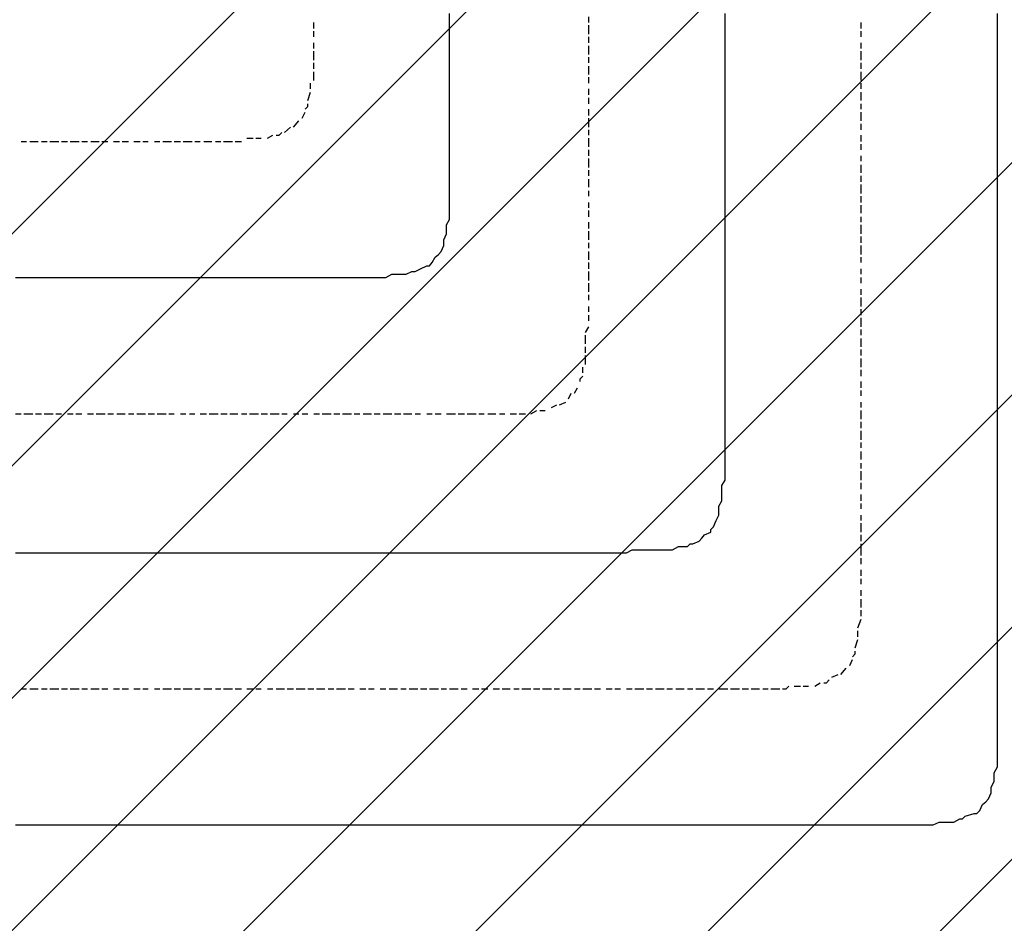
# Model space of a CAD drawing. Extents: x 997 to 109698, y 921 to 94021.
# Tile 265 of 656: x 39614 to 41053, y 21191 to 22512. Entities that reach past the tile are written whole.
import ezdxf

# ---------------------------------------------------------------- set-up
doc = ezdxf.new("R2010")
doc.units = 0
doc.header["$MEASUREMENT"] = 0
doc.layers.add('12', color=7, linetype='CONTINUOUS')
doc.layers.add('28', color=7, linetype='CONTINUOUS')

msp = doc.modelspace()

# ---------------------------------------------------------------- linework, layer by layer
at = {"layer": '12', "color": 1}
for p, q in [((40241.601607, 22507.953237), (40241.601607, 22520.953237)), ((40644.601607, 22507.953237), (40644.601607, 22520.953237)), ((41042.601607, 22507.953237), (41042.601607, 22520.953237)), ((40241.601607, 22498.953237), (40241.601607, 22507.953237)), ((40644.601607, 22498.953237), (40644.601607, 22507.953237)), ((41042.601607, 22498.953237), (41042.601607, 22507.953237)), ((40241.601607, 22490.953237), (40241.601607, 22498.953237)), ((40644.601607, 22490.953237), (40644.601607, 22498.953237)), ((41042.601607, 22490.953237), (41042.601607, 22498.953237)), ((40241.601607, 22477.953237), (40241.601607, 22490.953237)), ((40241.601607, 22469.953237), (40241.601607, 22477.953237)), ((40644.601607, 22477.953237), (40644.601607, 22490.953237)), ((40644.601607, 22469.953237), (40644.601607, 22477.953237)), ((41042.601607, 22477.953237), (41042.601607, 22490.953237)), ((41042.601607, 22469.953237), (41042.601607, 22477.953237)), ((40241.601607, 22460.953237), (40241.601607, 22469.953237)), ((40644.601607, 22460.953237), (40644.601607, 22469.953237)), ((41042.601607, 22460.953237), (41042.601607, 22469.953237)), ((40241.601607, 22448.953237), (40241.601607, 22460.953237)), ((40241.601607, 22439.953237), (40241.601607, 22448.953237)), ((40644.601607, 22448.953237), (40644.601607, 22460.953237)), ((40644.601607, 22439.953237), (40644.601607, 22448.953237)), ((41042.601607, 22448.953237), (41042.601607, 22460.953237)), ((41042.601607, 22439.953237), (41042.601607, 22448.953237)), ((40241.601607, 22431.953237), (40241.601607, 22439.953237)), ((40644.601607, 22431.953237), (40644.601607, 22439.953237)), ((41042.601607, 22431.953237), (41042.601607, 22439.953237)), ((40241.601607, 22418.953237), (40241.601607, 22431.953237)), ((40644.601607, 22418.953237), (40644.601607, 22431.953237)), ((41042.601607, 22418.953237), (41042.601607, 22431.953237)), ((40241.601607, 22410.953237), (40241.601607, 22418.953237)), ((40241.601607, 22397.953237), (40241.601607, 22410.953237)), ((40644.601607, 22410.953237), (40644.601607, 22418.953237)), ((40644.601607, 22397.953237), (40644.601607, 22410.953237)), ((41042.601607, 22410.953237), (41042.601607, 22418.953237)), ((41042.601607, 22397.953237), (41042.601607, 22410.953237)), ((40241.601607, 22388.953237), (40241.601607, 22397.953237)), ((40644.601607, 22388.953237), (40644.601607, 22397.953237)), ((41042.601607, 22388.953237), (41042.601607, 22397.953237)), ((40241.601607, 22380.953237), (40241.601607, 22388.953237)), ((40241.601607, 22367.953237), (40241.601607, 22380.953237)), ((40644.601607, 22380.953237), (40644.601607, 22388.953237)), ((40644.601607, 22367.953237), (40644.601607, 22380.953237)), ((41042.601607, 22380.953237), (41042.601607, 22388.953237)), ((41042.601607, 22367.953237), (41042.601607, 22380.953237)), ((40241.601607, 22359.953237), (40241.601607, 22367.953237)), ((40644.601607, 22359.953237), (40644.601607, 22367.953237)), ((41042.601607, 22359.953237), (41042.601607, 22367.953237)), ((40241.601607, 22350.953237), (40241.601607, 22359.953237)), ((40241.601607, 22338.953237), (40241.601607, 22350.953237)), ((40644.601607, 22350.953237), (40644.601607, 22359.953237)), ((40644.601607, 22338.953237), (40644.601607, 22350.953237)), ((41042.601607, 22350.953237), (41042.601607, 22359.953237)), ((41042.601607, 22338.953237), (41042.601607, 22350.953237)), ((40241.601607, 22333.953237), (40241.601607, 22338.953237)), ((40241.601607, 22329.953237), (40241.601607, 22333.953237)), ((40644.601607, 22329.953237), (40644.601607, 22338.953237)), ((41042.601607, 22329.953237), (41042.601607, 22338.953237)), ((40241.601607, 22321.953237), (40241.601607, 22329.953237)), ((40241.601607, 22308.953237), (40241.601607, 22321.953237)), ((40644.601607, 22321.953237), (40644.601607, 22329.953237)), ((40644.601607, 22308.953237), (40644.601607, 22321.953237)), ((41042.601607, 22321.953237), (41042.601607, 22329.953237)), ((41042.601607, 22308.953237), (41042.601607, 22321.953237)), ((40241.601607, 22299.953237), (40241.601607, 22308.953237)), ((40644.601607, 22299.953237), (40644.601607, 22308.953237)), ((41042.601607, 22299.953237), (41042.601607, 22308.953237)), ((40241.601607, 22287.953237), (40241.601607, 22299.953237)), ((40644.601607, 22287.953237), (40644.601607, 22299.953237)), ((41042.601607, 22287.953237), (41042.601607, 22299.953237)), ((40241.601607, 22278.953237), (40241.601607, 22287.953237)), ((40241.601607, 22270.953237), (40241.601607, 22278.953237)), ((40644.601607, 22278.953237), (40644.601607, 22287.953237)), ((40644.601607, 22270.953237), (40644.601607, 22278.953237)), ((41042.601607, 22278.953237), (41042.601607, 22287.953237)), ((41042.601607, 22270.953237), (41042.601607, 22278.953237)), ((40241.601607, 22257.953237), (40241.601607, 22270.953237)), ((40644.601607, 22257.953237), (40644.601607, 22270.953237)), ((41042.601607, 22257.953237), (41042.601607, 22270.953237)), ((40241.601607, 22249.953237), (40241.601607, 22257.953237)), ((40241.601607, 22240.953237), (40241.601607, 22249.953237)), ((40644.601607, 22249.953237), (40644.601607, 22257.953237)), ((40644.601607, 22240.953237), (40644.601607, 22249.953237)), ((41042.601607, 22249.953237), (41042.601607, 22257.953237)), ((41042.601607, 22240.953237), (41042.601607, 22249.953237)), ((40241.601607, 22228.953237), (40241.601607, 22240.953237)), ((40644.601607, 22228.953237), (40644.601607, 22240.953237)), ((41042.601607, 22228.953237), (41042.601607, 22240.953237)), ((40237.601607, 22211.953237), (40241.601607, 22219.953237)), ((40241.601607, 22219.953237), (40241.601607, 22228.953237)), ((40644.601607, 22219.953237), (40644.601607, 22228.953237)), ((40644.601607, 22211.953237), (40644.601607, 22219.953237)), ((41042.601607, 22219.953237), (41042.601607, 22228.953237)), ((41042.601607, 22211.953237), (41042.601607, 22219.953237)), ((40237.601607, 22198.953237), (40237.601607, 22211.953237)), ((40644.601607, 22198.953237), (40644.601607, 22211.953237)), ((41042.601607, 22198.953237), (41042.601607, 22211.953237)), ((40233.601607, 22189.953237), (40237.601607, 22198.953237)), ((40233.601607, 22181.953237), (40233.601607, 22189.953237)), ((40644.601607, 22189.953237), (40644.601607, 22198.953237)), ((40644.601607, 22181.953237), (40644.601607, 22189.953237)), ((41042.601607, 22189.953237), (41042.601607, 22198.953237)), ((41042.601607, 22181.953237), (41042.601607, 22189.953237)), ((40229.601607, 22172.953237), (40233.601607, 22181.953237)), ((40644.601607, 22168.953237), (40644.601607, 22181.953237)), ((41042.601607, 22168.953237), (41042.601607, 22181.953237)), ((40216.601607, 22156.953237), (40220.601607, 22164.953237)), ((40644.601607, 22160.953237), (40644.601607, 22168.953237)), ((40644.601607, 22147.953237), (40644.601607, 22160.953237)), ((41042.601607, 22160.953237), (41042.601607, 22168.953237)), ((41042.601607, 22147.953237), (41042.601607, 22160.953237)), ((40199.601607, 22147.953237), (40208.601607, 22151.953237)), ((40644.601607, 22139.953237), (40644.601607, 22147.953237)), ((41042.601607, 22139.953237), (41042.601607, 22147.953237)), ((39607.601607, 22134.953237), (39619.601607, 22134.953237)), ((39619.601607, 22134.953237), (39628.601607, 22134.953237)), ((39628.601607, 22134.953237), (39640.601607, 22134.953237)), ((39640.601607, 22134.953237), (39649.601607, 22134.953237)), ((39649.601607, 22134.953237), (39657.601607, 22134.953237)), ((39657.601607, 22134.953237), (39670.601607, 22134.953237)), ((39670.601607, 22134.953237), (39678.601607, 22134.953237)), ((39678.601607, 22134.953237), (39687.601607, 22134.953237)), ((39687.601607, 22134.953237), (39700.601607, 22134.953237)), ((39700.601607, 22134.953237), (39708.601607, 22134.953237)), ((39708.601607, 22134.953237), (39717.601607, 22134.953237)), ((39717.601607, 22134.953237), (39729.601607, 22134.953237)), ((39729.601607, 22134.953237), (39738.601607, 22134.953237)), ((39738.601607, 22134.953237), (39750.601607, 22134.953237)), ((39750.601607, 22134.953237), (39759.601607, 22134.953237)), ((39759.601607, 22134.953237), (39767.601607, 22134.953237)), ((39767.601607, 22134.953237), (39780.601607, 22134.953237)), ((39780.601607, 22134.953237), (39789.601607, 22134.953237)), ((39789.601607, 22134.953237), (39797.601607, 22134.953237)), ((39797.601607, 22134.953237), (39810.601607, 22134.953237)), ((39810.601607, 22134.953237), (39818.601607, 22134.953237)), ((39818.601607, 22134.953237), (39827.601607, 22134.953237)), ((39827.601607, 22134.953237), (39839.601607, 22134.953237)), ((39839.601607, 22134.953237), (39848.601607, 22134.953237)), ((39848.601607, 22134.953237), (39856.601607, 22134.953237)), ((39856.601607, 22134.953237), (39869.601607, 22134.953237)), ((39869.601607, 22134.953237), (39877.601607, 22134.953237)), ((39877.601607, 22134.953237), (39890.601607, 22134.953237)), ((39890.601607, 22134.953237), (39899.601607, 22134.953237)), ((39899.601607, 22134.953237), (39907.601607, 22134.953237)), ((39907.601607, 22134.953237), (39920.601607, 22134.953237)), ((39920.601607, 22134.953237), (39928.601607, 22134.953237)), ((39928.601607, 22134.953237), (39937.601607, 22134.953237)), ((39937.601607, 22134.953237), (39949.601607, 22134.953237)), ((39949.601607, 22134.953237), (39958.601607, 22134.953237)), ((39958.601607, 22134.953237), (39966.601607, 22134.953237)), ((39966.601607, 22134.953237), (39979.601607, 22134.953237)), ((39979.601607, 22134.953237), (39988.601607, 22134.953237)), ((39988.601607, 22134.953237), (40000.601607, 22134.953237)), ((40000.601607, 22134.953237), (40009.601607, 22134.953237)), ((40009.601607, 22134.953237), (40017.601607, 22134.953237)), ((40017.601607, 22134.953237), (40030.601607, 22134.953237)), ((40030.601607, 22134.953237), (40038.601607, 22134.953237)), ((40038.601607, 22134.953237), (40043.601607, 22134.953237)), ((40043.601607, 22134.953237), (40047.601607, 22134.953237)), ((40047.601607, 22134.953237), (40059.601607, 22134.953237)), ((40059.601607, 22134.953237), (40068.601607, 22134.953237)), ((40068.601607, 22134.953237), (40076.601607, 22134.953237)), ((40076.601607, 22134.953237), (40089.601607, 22134.953237)), ((40089.601607, 22134.953237), (40098.601607, 22134.953237)), ((40098.601607, 22134.953237), (40110.601607, 22134.953237)), ((40110.601607, 22134.953237), (40119.601607, 22134.953237)), ((40119.601607, 22134.953237), (40127.601607, 22134.953237)), ((40127.601607, 22134.953237), (40140.601607, 22134.953237)), ((40140.601607, 22134.953237), (40148.601607, 22134.953237)), ((40148.601607, 22134.953237), (40157.601607, 22139.953237)), ((40157.601607, 22139.953237), (40170.601607, 22139.953237)), ((40170.601607, 22139.953237), (40178.601607, 22139.953237)), ((40178.601607, 22139.953237), (40186.601607, 22143.953237)), ((40644.601607, 22130.953237), (40644.601607, 22139.953237)), ((41042.601607, 22130.953237), (41042.601607, 22139.953237)), ((40644.601607, 22117.953237), (40644.601607, 22130.953237)), ((40644.601607, 22109.953237), (40644.601607, 22117.953237)), ((41042.601607, 22117.953237), (41042.601607, 22130.953237)), ((41042.601607, 22109.953237), (41042.601607, 22117.953237)), ((40644.601607, 22101.953237), (40644.601607, 22109.953237)), ((41042.601607, 22101.953237), (41042.601607, 22109.953237)), ((40644.601607, 22088.953237), (40644.601607, 22101.953237)), ((40644.601607, 22079.953237), (40644.601607, 22088.953237)), ((41042.601607, 22088.953237), (41042.601607, 22101.953237)), ((41042.601607, 22079.953237), (41042.601607, 22088.953237)), ((40644.601607, 22071.953237), (40644.601607, 22079.953237)), ((41042.601607, 22071.953237), (41042.601607, 22079.953237)), ((40644.601607, 22058.953237), (40644.601607, 22071.953237)), ((41042.601607, 22058.953237), (41042.601607, 22071.953237)), ((40644.601607, 22050.953237), (40644.601607, 22058.953237)), ((40644.601607, 22037.953237), (40644.601607, 22050.953237)), ((41042.601607, 22050.953237), (41042.601607, 22058.953237)), ((41042.601607, 22037.953237), (41042.601607, 22050.953237)), ((40644.601607, 22029.953237), (40644.601607, 22037.953237)), ((41042.601607, 22029.953237), (41042.601607, 22037.953237)), ((40644.601607, 22020.953237), (40644.601607, 22029.953237)), ((40644.601607, 22007.953237), (40644.601607, 22020.953237)), ((41042.601607, 22020.953237), (41042.601607, 22029.953237)), ((41042.601607, 22007.953237), (41042.601607, 22020.953237)), ((40644.601607, 21999.953237), (40644.601607, 22007.953237)), ((41042.601607, 21999.953237), (41042.601607, 22007.953237)), ((40644.601607, 21990.953237), (40644.601607, 21999.953237)), ((40644.601607, 21978.953237), (40644.601607, 21990.953237)), ((41042.601607, 21990.953237), (41042.601607, 21999.953237)), ((41042.601607, 21978.953237), (41042.601607, 21990.953237)), ((40644.601607, 21969.953237), (40644.601607, 21978.953237)), ((41042.601607, 21969.953237), (41042.601607, 21978.953237)), ((40644.601607, 21961.953237), (40644.601607, 21969.953237)), ((40644.601607, 21948.953237), (40644.601607, 21961.953237)), ((41042.601607, 21961.953237), (41042.601607, 21969.953237)), ((41042.601607, 21948.953237), (41042.601607, 21961.953237)), ((40644.601607, 21940.953237), (40644.601607, 21948.953237)), ((41042.601607, 21940.953237), (41042.601607, 21948.953237)), ((40644.601607, 21935.953237), (40644.601607, 21940.953237)), ((40644.601607, 21927.953237), (40644.601607, 21935.953237)), ((41042.601607, 21927.953237), (41042.601607, 21940.953237)), ((40644.601607, 21919.953237), (40644.601607, 21927.953237)), ((40644.601607, 21910.953237), (40644.601607, 21919.953237)), ((41042.601607, 21919.953237), (41042.601607, 21927.953237)), ((41042.601607, 21910.953237), (41042.601607, 21919.953237)), ((40644.601607, 21897.953237), (40644.601607, 21910.953237)), ((41042.601607, 21897.953237), (41042.601607, 21910.953237)), ((40644.601607, 21889.953237), (40644.601607, 21897.953237)), ((40644.601607, 21880.953237), (40644.601607, 21889.953237)), ((41042.601607, 21889.953237), (41042.601607, 21897.953237)), ((41042.601607, 21880.953237), (41042.601607, 21889.953237)), ((40644.601607, 21868.953237), (40644.601607, 21880.953237)), ((41042.601607, 21868.953237), (41042.601607, 21880.953237)), ((40644.601607, 21859.953237), (40644.601607, 21868.953237)), ((40644.601607, 21851.953237), (40644.601607, 21859.953237)), ((41042.601607, 21859.953237), (41042.601607, 21868.953237)), ((41042.601607, 21851.953237), (41042.601607, 21859.953237)), ((40644.601607, 21838.953237), (40644.601607, 21851.953237)), ((41042.601607, 21838.953237), (41042.601607, 21851.953237)), ((40639.601607, 21830.953237), (40644.601607, 21838.953237)), ((40639.601607, 21817.953237), (40639.601607, 21830.953237)), ((41042.601607, 21830.953237), (41042.601607, 21838.953237)), ((41042.601607, 21817.953237), (41042.601607, 21830.953237)), ((40639.601607, 21808.953237), (40639.601607, 21817.953237)), ((41042.601607, 21808.953237), (41042.601607, 21817.953237)), ((40635.601607, 21800.953237), (40639.601607, 21808.953237)), ((40635.601607, 21791.953237), (40635.601607, 21800.953237)), ((41042.601607, 21800.953237), (41042.601607, 21808.953237)), ((41042.601607, 21787.953237), (41042.601607, 21800.953237)), ((41042.601607, 21779.953237), (41042.601607, 21787.953237)), ((40627.601607, 21770.953237), (40631.601607, 21779.953237)), ((41042.601607, 21770.953237), (41042.601607, 21779.953237)), ((40614.601607, 21758.953237), (40623.601607, 21762.953237)), ((41042.601607, 21758.953237), (41042.601607, 21770.953237)), ((41042.601607, 21749.953237), (41042.601607, 21758.953237)), ((40597.601607, 21745.953237), (40606.601607, 21749.953237)), ((41042.601607, 21741.953237), (41042.601607, 21749.953237)), ((39607.601607, 21732.953237), (39619.601607, 21732.953237)), ((39619.601607, 21732.953237), (39628.601607, 21732.953237)), ((39628.601607, 21732.953237), (39640.601607, 21732.953237)), ((39640.601607, 21732.953237), (39649.601607, 21732.953237)), ((39649.601607, 21732.953237), (39657.601607, 21732.953237)), ((39657.601607, 21732.953237), (39670.601607, 21732.953237)), ((39670.601607, 21732.953237), (39678.601607, 21732.953237)), ((39678.601607, 21732.953237), (39687.601607, 21732.953237)), ((39687.601607, 21732.953237), (39700.601607, 21732.953237)), ((39700.601607, 21732.953237), (39708.601607, 21732.953237)), ((39708.601607, 21732.953237), (39717.601607, 21732.953237)), ((39717.601607, 21732.953237), (39729.601607, 21732.953237)), ((39729.601607, 21732.953237), (39738.601607, 21732.953237)), ((39738.601607, 21732.953237), (39750.601607, 21732.953237)), ((39750.601607, 21732.953237), (39759.601607, 21732.953237)), ((39759.601607, 21732.953237), (39767.601607, 21732.953237)), ((39767.601607, 21732.953237), (39780.601607, 21732.953237)), ((39780.601607, 21732.953237), (39789.601607, 21732.953237)), ((39789.601607, 21732.953237), (39797.601607, 21732.953237)), ((39797.601607, 21732.953237), (39810.601607, 21732.953237)), ((39810.601607, 21732.953237), (39818.601607, 21732.953237)), ((39818.601607, 21732.953237), (39827.601607, 21732.953237)), ((39827.601607, 21732.953237), (39839.601607, 21732.953237)), ((39839.601607, 21732.953237), (39848.601607, 21732.953237)), ((39848.601607, 21732.953237), (39856.601607, 21732.953237)), ((39856.601607, 21732.953237), (39869.601607, 21732.953237)), ((39869.601607, 21732.953237), (39877.601607, 21732.953237)), ((39877.601607, 21732.953237), (39890.601607, 21732.953237)), ((39890.601607, 21732.953237), (39899.601607, 21732.953237)), ((39899.601607, 21732.953237), (39907.601607, 21732.953237)), ((39907.601607, 21732.953237), (39920.601607, 21732.953237)), ((39920.601607, 21732.953237), (39928.601607, 21732.953237)), ((39928.601607, 21732.953237), (39937.601607, 21732.953237)), ((39937.601607, 21732.953237), (39949.601607, 21732.953237)), ((39949.601607, 21732.953237), (39958.601607, 21732.953237)), ((39958.601607, 21732.953237), (39966.601607, 21732.953237)), ((39966.601607, 21732.953237), (39979.601607, 21732.953237)), ((39979.601607, 21732.953237), (39988.601607, 21732.953237)), ((39988.601607, 21732.953237), (40000.601607, 21732.953237)), ((40000.601607, 21732.953237), (40009.601607, 21732.953237)), ((40009.601607, 21732.953237), (40017.601607, 21732.953237)), ((40017.601607, 21732.953237), (40030.601607, 21732.953237)), ((40030.601607, 21732.953237), (40038.601607, 21732.953237)), ((40038.601607, 21732.953237), (40047.601607, 21732.953237)), ((40047.601607, 21732.953237), (40059.601607, 21732.953237)), ((40059.601607, 21732.953237), (40068.601607, 21732.953237)), ((40068.601607, 21732.953237), (40076.601607, 21732.953237)), ((40076.601607, 21732.953237), (40089.601607, 21732.953237)), ((40089.601607, 21732.953237), (40098.601607, 21732.953237)), ((40098.601607, 21732.953237), (40110.601607, 21732.953237)), ((40110.601607, 21732.953237), (40119.601607, 21732.953237)), ((40119.601607, 21732.953237), (40127.601607, 21732.953237)), ((40127.601607, 21732.953237), (40140.601607, 21732.953237)), ((40140.601607, 21732.953237), (40148.601607, 21732.953237)), ((40148.601607, 21732.953237), (40157.601607, 21732.953237)), ((40157.601607, 21732.953237), (40170.601607, 21732.953237)), ((40170.601607, 21732.953237), (40178.601607, 21732.953237)), ((40178.601607, 21732.953237), (40186.601607, 21732.953237)), ((40186.601607, 21732.953237), (40199.601607, 21732.953237)), ((40199.601607, 21732.953237), (40208.601607, 21732.953237)), ((40208.601607, 21732.953237), (40220.601607, 21732.953237)), ((40220.601607, 21732.953237), (40229.601607, 21732.953237)), ((40229.601607, 21732.953237), (40237.601607, 21732.953237)), ((40237.601607, 21732.953237), (40250.601607, 21732.953237)), ((40250.601607, 21732.953237), (40258.601607, 21732.953237)), ((40258.601607, 21732.953237), (40267.601607, 21732.953237)), ((40267.601607, 21732.953237), (40280.601607, 21732.953237)), ((40280.601607, 21732.953237), (40288.601607, 21732.953237)), ((40288.601607, 21732.953237), (40297.601607, 21732.953237)), ((40297.601607, 21732.953237), (40309.601607, 21732.953237)), ((40309.601607, 21732.953237), (40318.601607, 21732.953237)), ((40318.601607, 21732.953237), (40330.601607, 21732.953237)), ((40330.601607, 21732.953237), (40339.601607, 21732.953237)), ((40339.601607, 21732.953237), (40347.601607, 21732.953237)), ((40347.601607, 21732.953237), (40360.601607, 21732.953237)), ((40360.601607, 21732.953237), (40369.601607, 21732.953237)), ((40369.601607, 21732.953237), (40377.601607, 21732.953237)), ((40377.601607, 21732.953237), (40390.601607, 21732.953237)), ((40390.601607, 21732.953237), (40398.601607, 21732.953237)), ((40398.601607, 21732.953237), (40407.601607, 21732.953237)), ((40407.601607, 21732.953237), (40419.601607, 21732.953237)), ((40419.601607, 21732.953237), (40428.601607, 21732.953237)), ((40428.601607, 21732.953237), (40436.601607, 21732.953237)), ((40436.601607, 21732.953237), (40445.601607, 21732.953237)), ((40445.601607, 21732.953237), (40449.601607, 21732.953237)), ((40449.601607, 21732.953237), (40457.601607, 21732.953237)), ((40457.601607, 21732.953237), (40470.601607, 21732.953237)), ((40470.601607, 21732.953237), (40479.601607, 21732.953237)), ((40479.601607, 21732.953237), (40487.601607, 21732.953237)), ((40487.601607, 21732.953237), (40500.601607, 21732.953237)), ((40500.601607, 21732.953237), (40508.601607, 21736.953237)), ((40508.601607, 21736.953237), (40517.601607, 21736.953237)), ((40517.601607, 21736.953237), (40529.601607, 21736.953237)), ((40529.601607, 21736.953237), (40538.601607, 21736.953237)), ((40538.601607, 21736.953237), (40546.601607, 21736.953237)), ((40546.601607, 21736.953237), (40559.601607, 21736.953237)), ((40559.601607, 21736.953237), (40567.601607, 21736.953237)), ((40567.601607, 21736.953237), (40576.601607, 21741.953237)), ((40576.601607, 21741.953237), (40589.601607, 21741.953237)), ((41042.601607, 21728.953237), (41042.601607, 21741.953237)), ((41042.601607, 21720.953237), (41042.601607, 21728.953237)), ((41042.601607, 21707.953237), (41042.601607, 21720.953237)), ((41042.601607, 21698.953237), (41042.601607, 21707.953237)), ((41042.601607, 21690.953237), (41042.601607, 21698.953237)), ((41042.601607, 21677.953237), (41042.601607, 21690.953237)), ((41042.601607, 21669.953237), (41042.601607, 21677.953237)), ((41042.601607, 21660.953237), (41042.601607, 21669.953237)), ((41042.601607, 21648.953237), (41042.601607, 21660.953237)), ((41042.601607, 21639.953237), (41042.601607, 21648.953237)), ((41042.601607, 21631.953237), (41042.601607, 21639.953237)), ((41042.601607, 21618.953237), (41042.601607, 21631.953237)), ((41042.601607, 21609.953237), (41042.601607, 21618.953237)), ((41042.601607, 21601.953237), (41042.601607, 21609.953237)), ((41042.601607, 21588.953237), (41042.601607, 21601.953237)), ((41042.601607, 21580.953237), (41042.601607, 21588.953237)), ((41042.601607, 21567.953237), (41042.601607, 21580.953237)), ((41042.601607, 21559.953237), (41042.601607, 21567.953237)), ((41042.601607, 21550.953237), (41042.601607, 21559.953237)), ((41042.601607, 21537.953237), (41042.601607, 21550.953237)), ((41042.601607, 21533.953237), (41042.601607, 21537.953237)), ((41042.601607, 21529.953237), (41042.601607, 21533.953237)), ((41042.601607, 21521.953237), (41042.601607, 21529.953237)), ((41042.601607, 21508.953237), (41042.601607, 21521.953237)), ((41042.601607, 21499.953237), (41042.601607, 21508.953237)), ((41042.601607, 21491.953237), (41042.601607, 21499.953237)), ((41042.601607, 21478.953237), (41042.601607, 21491.953237)), ((41042.601607, 21470.953237), (41042.601607, 21478.953237)), ((41042.601607, 21457.953237), (41042.601607, 21470.953237)), ((41042.601607, 21449.953237), (41042.601607, 21457.953237)), ((41042.601607, 21440.953237), (41042.601607, 21449.953237)), ((41042.601607, 21427.953237), (41042.601607, 21440.953237)), ((41042.601607, 21419.953237), (41042.601607, 21427.953237)), ((41037.601607, 21410.953237), (41042.601607, 21419.953237)), ((41033.601607, 21389.953237), (41037.601607, 21398.953237)), ((41037.601607, 21398.953237), (41037.601607, 21410.953237)), ((41033.601607, 21381.953237), (41033.601607, 21389.953237)), ((41029.601607, 21372.953237), (41033.601607, 21381.953237)), ((41016.601607, 21355.953237), (41020.601607, 21364.953237)), ((40978.601607, 21338.953237), (40987.601607, 21343.953237)), ((40995.601607, 21347.953237), (41008.601607, 21351.953237)), ((39607.601607, 21334.953237), (39619.601607, 21334.953237)), ((39619.601607, 21334.953237), (39628.601607, 21334.953237)), ((39628.601607, 21334.953237), (39640.601607, 21334.953237)), ((39640.601607, 21334.953237), (39649.601607, 21334.953237)), ((39649.601607, 21334.953237), (39657.601607, 21334.953237)), ((39657.601607, 21334.953237), (39670.601607, 21334.953237)), ((39670.601607, 21334.953237), (39678.601607, 21334.953237)), ((39678.601607, 21334.953237), (39687.601607, 21334.953237)), ((39687.601607, 21334.953237), (39700.601607, 21334.953237)), ((39700.601607, 21334.953237), (39708.601607, 21334.953237)), ((39708.601607, 21334.953237), (39717.601607, 21334.953237)), ((39717.601607, 21334.953237), (39729.601607, 21334.953237)), ((39729.601607, 21334.953237), (39738.601607, 21334.953237)), ((39738.601607, 21334.953237), (39750.601607, 21334.953237)), ((39750.601607, 21334.953237), (39759.601607, 21334.953237)), ((39759.601607, 21334.953237), (39767.601607, 21334.953237)), ((39767.601607, 21334.953237), (39780.601607, 21334.953237)), ((39780.601607, 21334.953237), (39789.601607, 21334.953237)), ((39789.601607, 21334.953237), (39797.601607, 21334.953237)), ((39797.601607, 21334.953237), (39810.601607, 21334.953237)), ((39810.601607, 21334.953237), (39818.601607, 21334.953237)), ((39818.601607, 21334.953237), (39827.601607, 21334.953237)), ((39827.601607, 21334.953237), (39839.601607, 21334.953237)), ((39839.601607, 21334.953237), (39848.601607, 21334.953237)), ((39848.601607, 21334.953237), (39856.601607, 21334.953237)), ((39856.601607, 21334.953237), (39869.601607, 21334.953237)), ((39869.601607, 21334.953237), (39877.601607, 21334.953237)), ((39877.601607, 21334.953237), (39890.601607, 21334.953237)), ((39890.601607, 21334.953237), (39899.601607, 21334.953237)), ((39899.601607, 21334.953237), (39907.601607, 21334.953237)), ((39907.601607, 21334.953237), (39920.601607, 21334.953237)), ((39920.601607, 21334.953237), (39928.601607, 21334.953237)), ((39928.601607, 21334.953237), (39937.601607, 21334.953237)), ((39937.601607, 21334.953237), (39949.601607, 21334.953237)), ((39949.601607, 21334.953237), (39958.601607, 21334.953237)), ((39958.601607, 21334.953237), (39966.601607, 21334.953237)), ((39966.601607, 21334.953237), (39979.601607, 21334.953237)), ((39979.601607, 21334.953237), (39988.601607, 21334.953237)), ((39988.601607, 21334.953237), (40000.601607, 21334.953237)), ((40000.601607, 21334.953237), (40009.601607, 21334.953237)), ((40009.601607, 21334.953237), (40017.601607, 21334.953237)), ((40017.601607, 21334.953237), (40030.601607, 21334.953237)), ((40030.601607, 21334.953237), (40038.601607, 21334.953237)), ((40038.601607, 21334.953237), (40047.601607, 21334.953237)), ((40047.601607, 21334.953237), (40059.601607, 21334.953237)), ((40059.601607, 21334.953237), (40068.601607, 21334.953237)), ((40068.601607, 21334.953237), (40076.601607, 21334.953237)), ((40076.601607, 21334.953237), (40089.601607, 21334.953237)), ((40089.601607, 21334.953237), (40098.601607, 21334.953237)), ((40098.601607, 21334.953237), (40110.601607, 21334.953237)), ((40110.601607, 21334.953237), (40119.601607, 21334.953237)), ((40119.601607, 21334.953237), (40127.601607, 21334.953237)), ((40127.601607, 21334.953237), (40140.601607, 21334.953237)), ((40140.601607, 21334.953237), (40148.601607, 21334.953237)), ((40148.601607, 21334.953237), (40157.601607, 21334.953237)), ((40157.601607, 21334.953237), (40170.601607, 21334.953237)), ((40170.601607, 21334.953237), (40178.601607, 21334.953237)), ((40178.601607, 21334.953237), (40186.601607, 21334.953237)), ((40186.601607, 21334.953237), (40199.601607, 21334.953237)), ((40199.601607, 21334.953237), (40208.601607, 21334.953237)), ((40208.601607, 21334.953237), (40220.601607, 21334.953237)), ((40220.601607, 21334.953237), (40229.601607, 21334.953237)), ((40229.601607, 21334.953237), (40237.601607, 21334.953237)), ((40237.601607, 21334.953237), (40250.601607, 21334.953237)), ((40250.601607, 21334.953237), (40258.601607, 21334.953237)), ((40258.601607, 21334.953237), (40267.601607, 21334.953237)), ((40267.601607, 21334.953237), (40280.601607, 21334.953237)), ((40280.601607, 21334.953237), (40288.601607, 21334.953237)), ((40288.601607, 21334.953237), (40297.601607, 21334.953237)), ((40297.601607, 21334.953237), (40309.601607, 21334.953237)), ((40309.601607, 21334.953237), (40318.601607, 21334.953237)), ((40318.601607, 21334.953237), (40330.601607, 21334.953237)), ((40330.601607, 21334.953237), (40339.601607, 21334.953237)), ((40339.601607, 21334.953237), (40347.601607, 21334.953237)), ((40347.601607, 21334.953237), (40360.601607, 21334.953237)), ((40360.601607, 21334.953237), (40369.601607, 21334.953237)), ((40369.601607, 21334.953237), (40377.601607, 21334.953237)), ((40377.601607, 21334.953237), (40390.601607, 21334.953237)), ((40390.601607, 21334.953237), (40398.601607, 21334.953237)), ((40398.601607, 21334.953237), (40407.601607, 21334.953237)), ((40407.601607, 21334.953237), (40419.601607, 21334.953237)), ((40419.601607, 21334.953237), (40428.601607, 21334.953237)), ((40428.601607, 21334.953237), (40436.601607, 21334.953237)), ((40436.601607, 21334.953237), (40449.601607, 21334.953237)), ((40449.601607, 21334.953237), (40457.601607, 21334.953237)), ((40457.601607, 21334.953237), (40470.601607, 21334.953237)), ((40470.601607, 21334.953237), (40479.601607, 21334.953237)), ((40479.601607, 21334.953237), (40487.601607, 21334.953237)), ((40487.601607, 21334.953237), (40500.601607, 21334.953237)), ((40500.601607, 21334.953237), (40508.601607, 21334.953237)), ((40508.601607, 21334.953237), (40517.601607, 21334.953237)), ((40517.601607, 21334.953237), (40529.601607, 21334.953237)), ((40529.601607, 21334.953237), (40538.601607, 21334.953237)), ((40538.601607, 21334.953237), (40546.601607, 21334.953237)), ((40546.601607, 21334.953237), (40559.601607, 21334.953237)), ((40559.601607, 21334.953237), (40567.601607, 21334.953237)), ((40567.601607, 21334.953237), (40580.601607, 21334.953237)), ((40580.601607, 21334.953237), (40589.601607, 21334.953237)), ((40589.601607, 21334.953237), (40597.601607, 21334.953237)), ((40597.601607, 21334.953237), (40610.601607, 21334.953237)), ((40610.601607, 21334.953237), (40618.601607, 21334.953237)), ((40618.601607, 21334.953237), (40627.601607, 21334.953237)), ((40627.601607, 21334.953237), (40639.601607, 21334.953237)), ((40639.601607, 21334.953237), (40648.601607, 21334.953237)), ((40648.601607, 21334.953237), (40656.601607, 21334.953237)), ((40656.601607, 21334.953237), (40669.601607, 21334.953237)), ((40669.601607, 21334.953237), (40678.601607, 21334.953237)), ((40678.601607, 21334.953237), (40690.601607, 21334.953237)), ((40690.601607, 21334.953237), (40699.601607, 21334.953237)), ((40699.601607, 21334.953237), (40707.601607, 21334.953237)), ((40707.601607, 21334.953237), (40720.601607, 21334.953237)), ((40720.601607, 21334.953237), (40728.601607, 21334.953237)), ((40728.601607, 21334.953237), (40737.601607, 21334.953237)), ((40737.601607, 21334.953237), (40749.601607, 21334.953237)), ((40749.601607, 21334.953237), (40758.601607, 21334.953237)), ((40758.601607, 21334.953237), (40766.601607, 21334.953237)), ((40766.601607, 21334.953237), (40779.601607, 21334.953237)), ((40779.601607, 21334.953237), (40788.601607, 21334.953237)), ((40788.601607, 21334.953237), (40800.601607, 21334.953237)), ((40800.601607, 21334.953237), (40809.601607, 21334.953237)), ((40809.601607, 21334.953237), (40817.601607, 21334.953237)), ((40817.601607, 21334.953237), (40830.601607, 21334.953237)), ((40830.601607, 21334.953237), (40838.601607, 21334.953237)), ((40838.601607, 21334.953237), (40843.601607, 21334.953237)), ((40843.601607, 21334.953237), (40847.601607, 21334.953237)), ((40847.601607, 21334.953237), (40860.601607, 21334.953237)), ((40860.601607, 21334.953237), (40868.601607, 21334.953237)), ((40868.601607, 21334.953237), (40877.601607, 21334.953237)), ((40877.601607, 21334.953237), (40889.601607, 21334.953237)), ((40889.601607, 21334.953237), (40898.601607, 21334.953237)), ((40898.601607, 21334.953237), (40910.601607, 21334.953237)), ((40910.601607, 21334.953237), (40919.601607, 21334.953237)), ((40919.601607, 21334.953237), (40927.601607, 21334.953237)), ((40927.601607, 21334.953237), (40940.601607, 21334.953237)), ((40940.601607, 21334.953237), (40948.601607, 21334.953237)), ((40948.601607, 21334.953237), (40957.601607, 21338.953237)), ((40957.601607, 21338.953237), (40970.601607, 21338.953237)), ((40970.601607, 21338.953237), (40978.601607, 21338.953237))]:
    msp.add_line(p, q, dxfattribs=at)
at = {"layer": '12', "color": 5}
for p, q in [((40043.601607, 22498.953237), (40043.601607, 22507.953237)), ((40445.601607, 22507.953237), (40445.601607, 22515.953237)), ((40843.601607, 22498.953237), (40843.601607, 22507.953237)), ((40043.601607, 22486.953237), (40043.601607, 22494.953237)), ((40445.601607, 22490.953237), (40445.601607, 22503.953237)), ((40843.601607, 22486.953237), (40843.601607, 22494.953237)), ((40043.601607, 22469.953237), (40043.601607, 22477.953237)), ((40445.601607, 22477.953237), (40445.601607, 22486.953237)), ((40843.601607, 22469.953237), (40843.601607, 22477.953237)), ((40043.601607, 22452.953237), (40043.601607, 22465.953237)), ((40445.601607, 22460.953237), (40445.601607, 22473.953237)), ((40843.601607, 22452.953237), (40843.601607, 22465.953237)), ((40043.601607, 22439.953237), (40043.601607, 22448.953237)), ((40445.601607, 22448.953237), (40445.601607, 22456.953237)), ((40843.601607, 22439.953237), (40843.601607, 22448.953237)), ((40043.601607, 22422.953237), (40043.601607, 22435.953237)), ((40445.601607, 22431.953237), (40445.601607, 22443.953237)), ((40843.601607, 22422.953237), (40843.601607, 22435.953237)), ((40445.601607, 22418.953237), (40445.601607, 22427.953237)), ((40034.601607, 22393.953237), (40038.601607, 22405.953237)), ((40038.601607, 22410.953237), (40038.601607, 22418.953237)), ((40445.601607, 22401.953237), (40445.601607, 22410.953237)), ((40843.601607, 22410.953237), (40843.601607, 22418.953237)), ((40843.601607, 22393.953237), (40843.601607, 22405.953237)), ((40445.601607, 22388.953237), (40445.601607, 22397.953237)), ((40026.601607, 22367.953237), (40030.601607, 22376.953237)), ((40445.601607, 22371.953237), (40445.601607, 22380.953237)), ((40843.601607, 22380.953237), (40843.601607, 22388.953237)), ((40843.601607, 22363.953237), (40843.601607, 22376.953237)), ((40013.601607, 22354.953237), (40021.601607, 22363.953237)), ((40445.601607, 22354.953237), (40445.601607, 22367.953237)), ((40000.601607, 22346.953237), (40009.601607, 22354.953237)), ((40445.601607, 22342.953237), (40445.601607, 22350.953237)), ((40843.601607, 22350.953237), (40843.601607, 22359.953237)), ((39615.601607, 22333.953237), (39623.601607, 22333.953237)), ((39628.601607, 22333.953237), (39640.601607, 22333.953237)), ((39645.601607, 22333.953237), (39653.601607, 22333.953237)), ((39657.601607, 22333.953237), (39670.601607, 22333.953237)), ((39674.601607, 22333.953237), (39683.601607, 22333.953237)), ((39687.601607, 22333.953237), (39700.601607, 22333.953237)), ((39704.601607, 22333.953237), (39712.601607, 22333.953237)), ((39717.601607, 22333.953237), (39729.601607, 22333.953237)), ((39733.601607, 22333.953237), (39742.601607, 22333.953237)), ((39750.601607, 22333.953237), (39759.601607, 22333.953237)), ((39763.601607, 22333.953237), (39772.601607, 22333.953237)), ((39780.601607, 22333.953237), (39789.601607, 22333.953237)), ((39793.601607, 22333.953237), (39801.601607, 22333.953237)), ((39810.601607, 22333.953237), (39818.601607, 22333.953237)), ((39822.601607, 22333.953237), (39835.601607, 22333.953237)), ((39839.601607, 22333.953237), (39844.601607, 22333.953237)), ((39844.601607, 22333.953237), (39848.601607, 22333.953237)), ((39852.601607, 22333.953237), (39865.601607, 22333.953237)), ((39869.601607, 22333.953237), (39877.601607, 22333.953237)), ((39882.601607, 22333.953237), (39894.601607, 22333.953237)), ((39899.601607, 22333.953237), (39907.601607, 22333.953237)), ((39911.601607, 22333.953237), (39924.601607, 22333.953237)), ((39928.601607, 22333.953237), (39937.601607, 22333.953237)), ((39945.601607, 22338.953237), (39954.601607, 22338.953237)), ((39958.601607, 22338.953237), (39966.601607, 22338.953237)), ((39975.601607, 22338.953237), (39983.601607, 22342.953237)), ((40445.601607, 22325.953237), (40445.601607, 22338.953237)), ((40843.601607, 22333.953237), (40843.601607, 22342.953237)), ((40445.601607, 22312.953237), (40445.601607, 22321.953237)), ((40843.601607, 22321.953237), (40843.601607, 22329.953237)), ((40445.601607, 22295.953237), (40445.601607, 22308.953237)), ((40843.601607, 22304.953237), (40843.601607, 22312.953237)), ((40445.601607, 22283.953237), (40445.601607, 22291.953237)), ((40843.601607, 22287.953237), (40843.601607, 22299.953237)), ((40445.601607, 22266.953237), (40445.601607, 22278.953237)), ((40843.601607, 22274.953237), (40843.601607, 22283.953237)), ((40445.601607, 22253.953237), (40445.601607, 22261.953237)), ((40843.601607, 22257.953237), (40843.601607, 22270.953237)), ((40843.601607, 22244.953237), (40843.601607, 22253.953237)), ((40445.601607, 22236.953237), (40445.601607, 22244.953237)), ((40445.601607, 22223.953237), (40445.601607, 22232.953237)), ((40843.601607, 22228.953237), (40843.601607, 22240.953237)), ((40843.601607, 22215.953237), (40843.601607, 22223.953237)), ((40445.601607, 22206.953237), (40445.601607, 22215.953237)), ((40843.601607, 22198.953237), (40843.601607, 22211.953237)), ((40445.601607, 22189.953237), (40445.601607, 22202.953237)), ((40843.601607, 22185.953237), (40843.601607, 22194.953237)), ((40445.601607, 22177.953237), (40445.601607, 22185.953237)), ((40843.601607, 22168.953237), (40843.601607, 22181.953237)), ((40445.601607, 22160.953237), (40445.601607, 22172.953237)), ((40843.601607, 22156.953237), (40843.601607, 22164.953237)), ((40445.601607, 22147.953237), (40445.601607, 22156.953237)), ((40843.601607, 22139.953237), (40843.601607, 22147.953237)), ((40445.601607, 22134.953237), (40445.601607, 22143.953237)), ((40445.601607, 22130.953237), (40445.601607, 22134.953237)), ((40843.601607, 22126.953237), (40843.601607, 22134.953237)), ((40445.601607, 22113.953237), (40445.601607, 22126.953237)), ((40843.601607, 22109.953237), (40843.601607, 22117.953237)), ((40445.601607, 22101.953237), (40445.601607, 22109.953237)), ((40843.601607, 22092.953237), (40843.601607, 22105.953237)), ((40445.601607, 22084.953237), (40445.601607, 22092.953237)), ((40843.601607, 22079.953237), (40843.601607, 22088.953237)), ((40445.601607, 22071.953237), (40445.601607, 22079.953237)), ((40843.601607, 22062.953237), (40843.601607, 22075.953237)), ((40440.601607, 22054.953237), (40445.601607, 22062.953237)), ((40440.601607, 22037.953237), (40440.601607, 22050.953237)), ((40843.601607, 22050.953237), (40843.601607, 22058.953237)), ((40843.601607, 22033.953237), (40843.601607, 22045.953237)), ((40440.601607, 22024.953237), (40440.601607, 22033.953237)), ((40440.601607, 22007.953237), (40440.601607, 22020.953237)), ((40843.601607, 22020.953237), (40843.601607, 22029.953237)), ((40843.601607, 22003.953237), (40843.601607, 22016.953237)), ((40436.601607, 21995.953237), (40436.601607, 22003.953237)), ((40843.601607, 21990.953237), (40843.601607, 21999.953237)), ((40424.601607, 21965.953237), (40428.601607, 21973.953237)), ((40843.601607, 21973.953237), (40843.601607, 21982.953237)), ((40415.601607, 21957.953237), (40419.601607, 21965.953237)), ((40843.601607, 21961.953237), (40843.601607, 21969.953237)), ((40390.601607, 21944.953237), (40398.601607, 21948.953237)), ((40402.601607, 21948.953237), (40411.601607, 21952.953237)), ((40843.601607, 21944.953237), (40843.601607, 21952.953237)), ((39607.601607, 21935.953237), (39615.601607, 21935.953237)), ((39619.601607, 21935.953237), (39632.601607, 21935.953237)), ((39636.601607, 21935.953237), (39645.601607, 21935.953237)), ((39649.601607, 21935.953237), (39662.601607, 21935.953237)), ((39666.601607, 21935.953237), (39674.601607, 21935.953237)), ((39683.601607, 21935.953237), (39691.601607, 21935.953237)), ((39695.601607, 21935.953237), (39704.601607, 21935.953237)), ((39712.601607, 21935.953237), (39721.601607, 21935.953237)), ((39725.601607, 21935.953237), (39738.601607, 21935.953237)), ((39742.601607, 21935.953237), (39750.601607, 21935.953237)), ((39755.601607, 21935.953237), (39767.601607, 21935.953237)), ((39772.601607, 21935.953237), (39780.601607, 21935.953237)), ((39784.601607, 21935.953237), (39797.601607, 21935.953237)), ((39801.601607, 21935.953237), (39810.601607, 21935.953237)), ((39814.601607, 21935.953237), (39827.601607, 21935.953237)), ((39831.601607, 21935.953237), (39839.601607, 21935.953237)), ((39848.601607, 21935.953237), (39856.601607, 21935.953237)), ((39861.601607, 21935.953237), (39869.601607, 21935.953237)), ((39877.601607, 21935.953237), (39886.601607, 21935.953237)), ((39890.601607, 21935.953237), (39903.601607, 21935.953237)), ((39907.601607, 21935.953237), (39916.601607, 21935.953237)), ((39920.601607, 21935.953237), (39932.601607, 21935.953237)), ((39937.601607, 21935.953237), (39945.601607, 21935.953237)), ((39949.601607, 21935.953237), (39962.601607, 21935.953237)), ((39966.601607, 21935.953237), (39975.601607, 21935.953237)), ((39979.601607, 21935.953237), (39992.601607, 21935.953237)), ((39996.601607, 21935.953237), (40004.601607, 21935.953237)), ((40013.601607, 21935.953237), (40021.601607, 21935.953237)), ((40026.601607, 21935.953237), (40034.601607, 21935.953237)), ((40043.601607, 21935.953237), (40051.601607, 21935.953237)), ((40055.601607, 21935.953237), (40068.601607, 21935.953237)), ((40072.601607, 21935.953237), (40081.601607, 21935.953237)), ((40085.601607, 21935.953237), (40098.601607, 21935.953237)), ((40102.601607, 21935.953237), (40110.601607, 21935.953237)), ((40115.601607, 21935.953237), (40127.601607, 21935.953237)), ((40131.601607, 21935.953237), (40140.601607, 21935.953237)), ((40144.601607, 21935.953237), (40157.601607, 21935.953237)), ((40161.601607, 21935.953237), (40170.601607, 21935.953237)), ((40174.601607, 21935.953237), (40186.601607, 21935.953237)), ((40191.601607, 21935.953237), (40199.601607, 21935.953237)), ((40208.601607, 21935.953237), (40216.601607, 21935.953237)), ((40220.601607, 21935.953237), (40229.601607, 21935.953237)), ((40237.601607, 21935.953237), (40241.601607, 21935.953237)), ((40241.601607, 21935.953237), (40250.601607, 21935.953237)), ((40254.601607, 21935.953237), (40263.601607, 21935.953237)), ((40267.601607, 21935.953237), (40280.601607, 21935.953237)), ((40284.601607, 21935.953237), (40292.601607, 21935.953237)), ((40297.601607, 21935.953237), (40309.601607, 21935.953237)), ((40314.601607, 21935.953237), (40322.601607, 21935.953237)), ((40330.601607, 21935.953237), (40339.601607, 21935.953237)), ((40343.601607, 21935.953237), (40352.601607, 21935.953237)), ((40360.601607, 21935.953237), (40369.601607, 21940.953237)), ((40373.601607, 21940.953237), (40381.601607, 21940.953237)), ((40843.601607, 21927.953237), (40843.601607, 21940.953237)), ((40843.601607, 21914.953237), (40843.601607, 21923.953237)), ((40843.601607, 21897.953237), (40843.601607, 21910.953237)), ((40843.601607, 21885.953237), (40843.601607, 21893.953237)), ((40843.601607, 21868.953237), (40843.601607, 21880.953237)), ((40843.601607, 21855.953237), (40843.601607, 21863.953237)), ((40843.601607, 21838.953237), (40843.601607, 21851.953237)), ((40843.601607, 21825.953237), (40843.601607, 21834.953237)), ((40843.601607, 21808.953237), (40843.601607, 21817.953237)), ((40843.601607, 21796.953237), (40843.601607, 21804.953237)), ((40843.601607, 21779.953237), (40843.601607, 21787.953237)), ((40843.601607, 21762.953237), (40843.601607, 21775.953237)), ((40843.601607, 21749.953237), (40843.601607, 21758.953237)), ((40843.601607, 21732.953237), (40843.601607, 21745.953237)), ((40843.601607, 21728.953237), (40843.601607, 21732.953237)), ((40843.601607, 21715.953237), (40843.601607, 21724.953237)), ((40843.601607, 21698.953237), (40843.601607, 21707.953237)), ((40843.601607, 21686.953237), (40843.601607, 21694.953237)), ((40843.601607, 21669.953237), (40843.601607, 21677.953237)), ((40843.601607, 21652.953237), (40843.601607, 21664.953237)), ((40843.601607, 21639.953237), (40843.601607, 21648.953237)), ((40838.601607, 21622.953237), (40843.601607, 21635.953237)), ((40838.601607, 21609.953237), (40838.601607, 21618.953237)), ((40834.601607, 21593.953237), (40838.601607, 21605.953237)), ((40826.601607, 21567.953237), (40830.601607, 21576.953237)), ((40813.601607, 21554.953237), (40821.601607, 21563.953237)), ((40775.601607, 21537.953237), (40783.601607, 21542.953237)), ((40800.601607, 21550.953237), (40809.601607, 21554.953237)), ((39615.601607, 21533.953237), (39623.601607, 21533.953237)), ((39628.601607, 21533.953237), (39640.601607, 21533.953237)), ((39645.601607, 21533.953237), (39653.601607, 21533.953237)), ((39657.601607, 21533.953237), (39670.601607, 21533.953237)), ((39674.601607, 21533.953237), (39683.601607, 21533.953237)), ((39687.601607, 21533.953237), (39700.601607, 21533.953237)), ((39704.601607, 21533.953237), (39712.601607, 21533.953237)), ((39717.601607, 21533.953237), (39729.601607, 21533.953237)), ((39733.601607, 21533.953237), (39742.601607, 21533.953237)), ((39750.601607, 21533.953237), (39759.601607, 21533.953237)), ((39763.601607, 21533.953237), (39772.601607, 21533.953237)), ((39780.601607, 21533.953237), (39789.601607, 21533.953237)), ((39793.601607, 21533.953237), (39801.601607, 21533.953237)), ((39810.601607, 21533.953237), (39818.601607, 21533.953237)), ((39822.601607, 21533.953237), (39835.601607, 21533.953237)), ((39839.601607, 21533.953237), (39848.601607, 21533.953237)), ((39852.601607, 21533.953237), (39865.601607, 21533.953237)), ((39869.601607, 21533.953237), (39877.601607, 21533.953237)), ((39882.601607, 21533.953237), (39894.601607, 21533.953237)), ((39899.601607, 21533.953237), (39907.601607, 21533.953237)), ((39911.601607, 21533.953237), (39924.601607, 21533.953237)), ((39928.601607, 21533.953237), (39937.601607, 21533.953237)), ((39945.601607, 21533.953237), (39954.601607, 21533.953237)), ((39958.601607, 21533.953237), (39966.601607, 21533.953237)), ((39975.601607, 21533.953237), (39983.601607, 21533.953237)), ((39988.601607, 21533.953237), (40000.601607, 21533.953237)), ((40004.601607, 21533.953237), (40013.601607, 21533.953237)), ((40017.601607, 21533.953237), (40030.601607, 21533.953237)), ((40034.601607, 21533.953237), (40043.601607, 21533.953237)), ((40047.601607, 21533.953237), (40059.601607, 21533.953237)), ((40064.601607, 21533.953237), (40072.601607, 21533.953237)), ((40076.601607, 21533.953237), (40089.601607, 21533.953237)), ((40093.601607, 21533.953237), (40102.601607, 21533.953237)), ((40110.601607, 21533.953237), (40119.601607, 21533.953237)), ((40123.601607, 21533.953237), (40131.601607, 21533.953237)), ((40140.601607, 21533.953237), (40148.601607, 21533.953237)), ((40153.601607, 21533.953237), (40165.601607, 21533.953237)), ((40170.601607, 21533.953237), (40178.601607, 21533.953237)), ((40182.601607, 21533.953237), (40195.601607, 21533.953237)), ((40199.601607, 21533.953237), (40208.601607, 21533.953237)), ((40212.601607, 21533.953237), (40225.601607, 21533.953237)), ((40229.601607, 21533.953237), (40237.601607, 21533.953237)), ((40241.601607, 21533.953237), (40254.601607, 21533.953237)), ((40258.601607, 21533.953237), (40267.601607, 21533.953237)), ((40275.601607, 21533.953237), (40284.601607, 21533.953237)), ((40288.601607, 21533.953237), (40297.601607, 21533.953237)), ((40305.601607, 21533.953237), (40314.601607, 21533.953237)), ((40318.601607, 21533.953237), (40330.601607, 21533.953237)), ((40335.601607, 21533.953237), (40343.601607, 21533.953237)), ((40347.601607, 21533.953237), (40360.601607, 21533.953237)), ((40364.601607, 21533.953237), (40373.601607, 21533.953237)), ((40377.601607, 21533.953237), (40390.601607, 21533.953237)), ((40394.601607, 21533.953237), (40402.601607, 21533.953237)), ((40407.601607, 21533.953237), (40419.601607, 21533.953237)), ((40424.601607, 21533.953237), (40432.601607, 21533.953237)), ((40436.601607, 21533.953237), (40449.601607, 21533.953237)), ((40453.601607, 21533.953237), (40462.601607, 21533.953237)), ((40470.601607, 21533.953237), (40479.601607, 21533.953237)), ((40483.601607, 21533.953237), (40491.601607, 21533.953237)), ((40500.601607, 21533.953237), (40508.601607, 21533.953237)), ((40512.601607, 21533.953237), (40525.601607, 21533.953237)), ((40529.601607, 21533.953237), (40538.601607, 21533.953237)), ((40542.601607, 21533.953237), (40555.601607, 21533.953237)), ((40559.601607, 21533.953237), (40567.601607, 21533.953237)), ((40572.601607, 21533.953237), (40584.601607, 21533.953237)), ((40589.601607, 21533.953237), (40597.601607, 21533.953237)), ((40601.601607, 21533.953237), (40614.601607, 21533.953237)), ((40618.601607, 21533.953237), (40627.601607, 21533.953237)), ((40635.601607, 21533.953237), (40644.601607, 21533.953237)), ((40644.601607, 21533.953237), (40648.601607, 21533.953237)), ((40652.601607, 21533.953237), (40665.601607, 21533.953237)), ((40669.601607, 21533.953237), (40678.601607, 21533.953237)), ((40682.601607, 21533.953237), (40694.601607, 21533.953237)), ((40699.601607, 21533.953237), (40707.601607, 21533.953237)), ((40711.601607, 21533.953237), (40724.601607, 21533.953237)), ((40745.601607, 21537.953237), (40754.601607, 21537.953237)), ((40758.601607, 21537.953237), (40766.601607, 21537.953237))]:
    msp.add_line(p, q, dxfattribs=at)
for points in [[(40030.601607, 22380.953237), (40034.601607, 22384.953237), (40034.601607, 22388.953237)], [(39988.601607, 22342.953237), (39992.601607, 22342.953237), (39996.601607, 22346.953237)], [(40432.601607, 21982.953237), (40432.601607, 21986.953237), (40436.601607, 21990.953237)], [(40830.601607, 21580.953237), (40834.601607, 21584.953237), (40834.601607, 21588.953237)], [(40788.601607, 21542.953237), (40792.601607, 21542.953237), (40796.601607, 21546.953237)], [(40728.601607, 21533.953237), (40733.601607, 21533.953237), (40737.601607, 21537.953237)]]:
    msp.add_lwpolyline(points, dxfattribs=at)
at = {"layer": '12', "color": 1}
for points in [[(40220.601607, 22164.953237), (40225.601607, 22168.953237), (40229.601607, 22172.953237)], [(40186.601607, 22143.953237), (40191.601607, 22143.953237), (40199.601607, 22147.953237)], [(40208.601607, 22151.953237), (40212.601607, 22151.953237), (40216.601607, 22156.953237)], [(40631.601607, 21779.953237), (40635.601607, 21787.953237), (40635.601607, 21791.953237)], [(40606.601607, 21749.953237), (40610.601607, 21753.953237), (40614.601607, 21758.953237)], [(40623.601607, 21762.953237), (40623.601607, 21766.953237), (40627.601607, 21770.953237)], [(40589.601607, 21741.953237), (40593.601607, 21745.953237), (40597.601607, 21745.953237)], [(41020.601607, 21364.953237), (41025.601607, 21368.953237), (41029.601607, 21372.953237)], [(41008.601607, 21351.953237), (41012.601607, 21351.953237), (41016.601607, 21355.953237)], [(40987.601607, 21343.953237), (40991.601607, 21343.953237), (40995.601607, 21347.953237)]]:
    msp.add_lwpolyline(points, dxfattribs=at)
at = {"layer": '28', "color": 2}
for p, q in [((36897.636205, 19494.459711), (41547.636205, 24144.459711)), ((36897.636205, 19155.048456), (41547.636205, 23805.048456)), ((36897.636205, 18815.637201), (41547.636205, 23465.637201)), ((36897.636205, 18476.225946), (41547.636205, 23126.225946)), ((22581.774752, 3820.953237), (41547.636205, 22786.814691)), ((22921.186007, 3820.953237), (41547.636205, 22447.403436)), ((23260.597261, 3820.953237), (41547.636205, 22107.992181)), ((23600.008516, 3820.953237), (41547.636205, 21768.580926))]:
    msp.add_line(p, q, dxfattribs=at)

doc.saveas('drawing.dxf')
